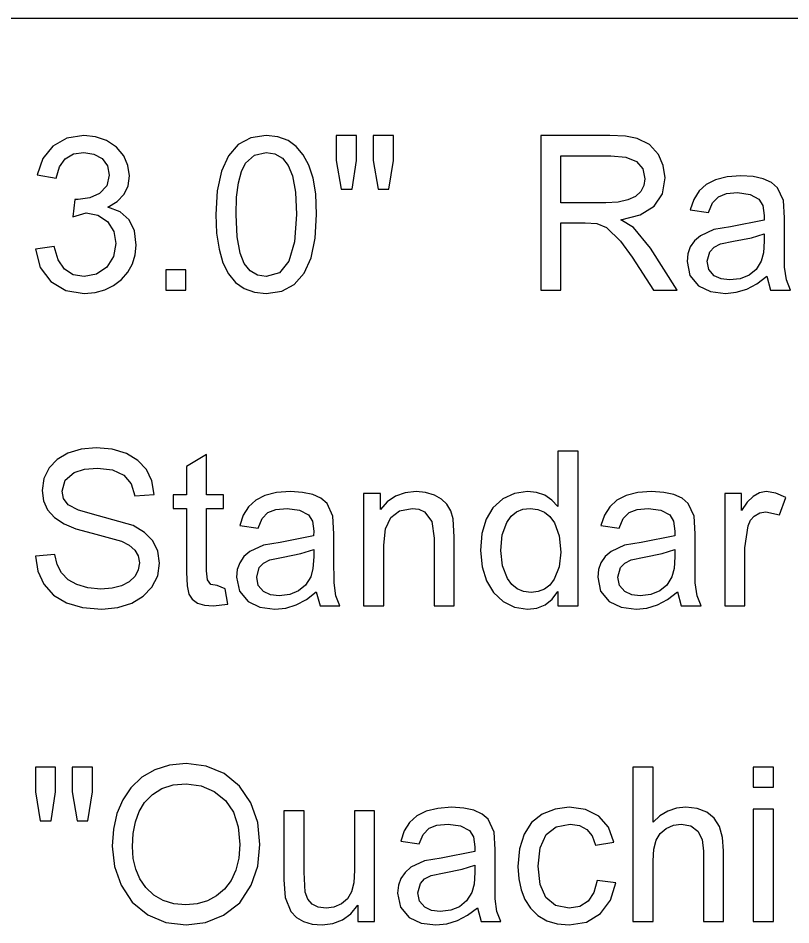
# Model space of a CAD drawing. Extents: x 1001568 to 1002149, y 1840825 to 1841423.
# Drawn here: x 1001935.686 to 1001937.318, y 1841176.555 to 1841178.469 of the extents above; entities that cross this region are included whole.
import ezdxf

# ---------------------------------------------------------------- set-up
doc = ezdxf.new("R2010")
doc.units = 0
doc.layers.add('R_No Plot', color=7, linetype='Continuous')
doc.layers.add('SIGNS', color=7, linetype='Continuous')

msp = doc.modelspace()

# ---------------------------------------------------------------- linework, layer by layer
at = {"layer": 'R_No Plot'}
msp.add_line((1001886.4111, 1841178.4691), (1001982.1327, 1841178.4691), dxfattribs=at)
at = {"layer": 'SIGNS'}
for points in [[(1001935.7228, 1841177.9812), (1001935.7331, 1841177.9428), (1001935.7555, 1841177.9131), (1001935.7872, 1841177.8942), (1001935.8261, 1841177.8878), (1001935.8488, 1841177.8898), (1001935.8695, 1841177.8953), (1001935.888, 1841177.9045), (1001935.9046, 1841177.9175), (1001935.9181, 1841177.933), (1001935.9278, 1841177.9503), (1001935.9336, 1841177.9693), (1001935.9355, 1841177.99), (1001935.9318, 1841178.0197), (1001935.9206, 1841178.0431), (1001935.902, 1841178.0598), (1001935.8759, 1841178.0703), (1001935.8958, 1841178.0821), (1001935.91, 1841178.0972), (1001935.9185, 1841178.1151), (1001935.9214, 1841178.1364), (1001935.9183, 1841178.158), (1001935.9093, 1841178.1784), (1001935.8939, 1841178.1966), (1001935.873, 1841178.2105), (1001935.85, 1841178.2186), (1001935.8254, 1841178.2211), (1001935.7891, 1841178.2154), (1001935.7598, 1841178.1989), (1001935.7385, 1841178.1727), (1001935.7268, 1841178.1385), (1001935.7668, 1841178.1315), (1001935.7739, 1841178.1553), (1001935.7861, 1841178.1723), (1001935.8033, 1841178.1824), (1001935.8255, 1841178.1857), (1001935.8466, 1841178.1822), (1001935.8639, 1841178.1724), (1001935.8752, 1841178.1571), (1001935.8788, 1841178.1377), (1001935.8735, 1841178.1153), (1001935.8583, 1841178.0988), (1001935.8379, 1841178.0895), (1001935.8129, 1841178.0864), (1001935.8065, 1841178.0864), (1001935.802, 1841178.0498), (1001935.83, 1841178.058), (1001935.8549, 1841178.0534), (1001935.8752, 1841178.0396), (1001935.8886, 1841178.0188), (1001935.893, 1841177.9931), (1001935.888, 1841177.9658), (1001935.8737, 1841177.9433), (1001935.8522, 1841177.9282), (1001935.8262, 1841177.9233), (1001935.8029, 1841177.9273), (1001935.7846, 1841177.9392), (1001935.7711, 1841177.959), (1001935.7627, 1841177.9866)], [(1001936.3686, 1841178.1077), (1001936.3914, 1841178.1077), (1001936.4007, 1841178.1686), (1001936.4007, 1841178.2211), (1001936.3582, 1841178.2211), (1001936.3582, 1841178.1686)], [(1001936.4464, 1841178.1077), (1001936.4688, 1841178.1077), (1001936.4787, 1841178.1686), (1001936.4787, 1841178.2211), (1001936.4362, 1841178.2211), (1001936.4362, 1841178.1686)], [(1001935.9983, 1841177.8949), (1001936.0408, 1841177.8949), (1001936.0408, 1841177.9374), (1001935.9983, 1841177.9374)], [(1001935.7228, 1841177.3333), (1001935.7279, 1841177.3013), (1001935.7408, 1841177.2737), (1001935.7611, 1841177.2506), (1001935.7884, 1841177.2342), (1001935.8224, 1841177.2244), (1001935.8633, 1841177.2212), (1001935.897, 1841177.2243), (1001935.9267, 1841177.2338), (1001935.9505, 1841177.2483), (1001935.969, 1841177.2677), (1001935.9812, 1841177.2917), (1001935.9852, 1841177.3183), (1001935.9816, 1841177.3435), (1001935.971, 1841177.3652), (1001935.9536, 1841177.3832), (1001935.9296, 1841177.3977), (1001935.8561, 1841177.4181), (1001935.814, 1841177.4302), (1001935.7922, 1841177.4416), (1001935.7825, 1841177.4545), (1001935.7795, 1841177.4702), (1001935.786, 1841177.4933), (1001935.8051, 1841177.5095), (1001935.8269, 1841177.5167), (1001935.8538, 1841177.519), (1001935.8856, 1841177.5151), (1001935.9094, 1841177.5042), (1001935.925, 1841177.4858), (1001935.9325, 1841177.4602), (1001935.9735, 1841177.4633), (1001935.9687, 1841177.4921), (1001935.9574, 1841177.5163), (1001935.9395, 1841177.5353), (1001935.915, 1841177.5497), (1001935.8848, 1841177.5587), (1001935.8514, 1841177.5616), (1001935.8197, 1841177.5587), (1001935.7917, 1841177.5505), (1001935.7692, 1841177.5375), (1001935.752, 1841177.5196), (1001935.7408, 1841177.4971), (1001935.737, 1841177.4719), (1001935.7399, 1841177.45), (1001935.7485, 1841177.4309), (1001935.7629, 1841177.4146), (1001935.7833, 1841177.4011), (1001935.8086, 1841177.3907), (1001935.8431, 1841177.3814), (1001935.9044, 1841177.3649), (1001935.9211, 1841177.3564), (1001935.933, 1841177.346), (1001935.9402, 1841177.3335), (1001935.9427, 1841177.319), (1001935.9402, 1841177.3043), (1001935.9332, 1841177.291), (1001935.9209, 1841177.2789), (1001935.9049, 1841177.2703), (1001935.8848, 1841177.2652), (1001935.861, 1841177.2637), (1001935.8339, 1841177.2661), (1001935.8105, 1841177.273), (1001935.7921, 1841177.2834), (1001935.7781, 1841177.2976), (1001935.7687, 1841177.3155), (1001935.7638, 1841177.3369)], [(1001936.1234, 1841177.2641), (1001936.1064, 1841177.2708), (1001936.093, 1841177.2735), (1001936.0865, 1841177.2833), (1001936.0844, 1841177.302), (1001936.0844, 1841177.4339), (1001936.1198, 1841177.4339), (1001936.1198, 1841177.4623), (1001936.0844, 1841177.4623), (1001936.0844, 1841177.5474), (1001936.0418, 1841177.5226), (1001936.0418, 1841177.4623), (1001936.0135, 1841177.4623), (1001936.0135, 1841177.4339), (1001936.0418, 1841177.4339), (1001936.0418, 1841177.2996), (1001936.0431, 1841177.2701), (1001936.0468, 1841177.2528), (1001936.054, 1841177.2419), (1001936.0651, 1841177.2341), (1001936.0798, 1841177.2296), (1001936.0983, 1841177.2283), (1001936.129, 1841177.2316)], [(1001936.4159, 1841177.2283), (1001936.4585, 1841177.2283), (1001936.4585, 1841177.3566), (1001936.4621, 1841177.3904), (1001936.4733, 1841177.4145), (1001936.4919, 1841177.429), (1001936.5181, 1841177.4339), (1001936.5323, 1841177.432), (1001936.5446, 1841177.4266), (1001936.5598, 1841177.4061), (1001936.5649, 1841177.3711), (1001936.5649, 1841177.2283), (1001936.6074, 1841177.2283), (1001936.6074, 1841177.3732), (1001936.6052, 1841177.4121), (1001936.5999, 1841177.4286), (1001936.5916, 1841177.4425), (1001936.5802, 1841177.4534), (1001936.5658, 1841177.4616), (1001936.5467, 1841177.4674), (1001936.5266, 1841177.4694), (1001936.5035, 1841177.4668), (1001936.4832, 1841177.4597), (1001936.4658, 1841177.4479), (1001936.4514, 1841177.4316), (1001936.4514, 1841177.4653), (1001936.4159, 1841177.4653)], [(1001937.1785, 1841177.2283), (1001937.221, 1841177.2283), (1001937.221, 1841177.3509), (1001937.2276, 1841177.3972), (1001937.2329, 1841177.4089), (1001937.2408, 1841177.4178), (1001937.2525, 1841177.4245), (1001937.2651, 1841177.4268), (1001937.2937, 1841177.4204), (1001937.3073, 1841177.4567), (1001937.2861, 1841177.4662), (1001937.2657, 1841177.4694), (1001937.2515, 1841177.4668), (1001937.2382, 1841177.4593), (1001937.2256, 1841177.4468), (1001937.2139, 1841177.4294), (1001937.2139, 1841177.4653), (1001937.1785, 1841177.4653)], [(1001935.7332, 1841176.7743), (1001935.756, 1841176.7743), (1001935.7653, 1841176.8353), (1001935.7653, 1841176.8878), (1001935.7228, 1841176.8878), (1001935.7228, 1841176.8353)], [(1001935.811, 1841176.7743), (1001935.8334, 1841176.7743), (1001935.8433, 1841176.8353), (1001935.8433, 1841176.8878), (1001935.8008, 1841176.8878), (1001935.8008, 1841176.8353)], [(1001936.9845, 1841176.5616), (1001937.0271, 1841176.5616), (1001937.0271, 1841176.6899), (1001937.0286, 1841176.7146), (1001937.0335, 1841176.7333), (1001937.0419, 1841176.7473), (1001937.0547, 1841176.7582), (1001937.0699, 1841176.765), (1001937.0863, 1841176.7672), (1001937.1069, 1841176.7635), (1001937.1216, 1841176.7527), (1001937.1305, 1841176.735), (1001937.1335, 1841176.7103), (1001937.1335, 1841176.5616), (1001937.176, 1841176.5616), (1001937.176, 1841176.711), (1001937.1738, 1841176.7393), (1001937.1672, 1841176.7624), (1001937.1561, 1841176.78), (1001937.1408, 1841176.7923), (1001937.1198, 1841176.8002), (1001937.0962, 1841176.8027), (1001937.0762, 1841176.8006), (1001937.058, 1841176.7947), (1001937.0416, 1841176.7849), (1001937.0271, 1841176.7714), (1001937.0271, 1841176.8878), (1001936.9845, 1841176.8878)], [(1001937.2387, 1841176.8452), (1001937.2813, 1841176.8452), (1001937.2813, 1841176.8878), (1001937.2387, 1841176.8878)], [(1001936.4036, 1841176.5616), (1001936.4391, 1841176.5616), (1001936.4391, 1841176.7956), (1001936.3966, 1841176.7956), (1001936.3966, 1841176.67), (1001936.3949, 1841176.6433), (1001936.3901, 1841176.624), (1001936.3816, 1841176.6096), (1001936.3689, 1841176.5988), (1001936.3532, 1841176.592), (1001936.3367, 1841176.59), (1001936.3202, 1841176.5922), (1001936.3074, 1841176.5985), (1001936.2981, 1841176.6089), (1001936.2925, 1841176.6235), (1001936.2902, 1841176.6655), (1001936.2902, 1841176.7956), (1001936.2476, 1841176.7956), (1001936.2476, 1841176.6496), (1001936.2501, 1841176.6122), (1001936.2624, 1841176.5824), (1001936.2741, 1841176.5701), (1001936.2892, 1841176.5615), (1001936.3073, 1841176.5562), (1001936.3285, 1841176.5545), (1001936.351, 1841176.5571), (1001936.3711, 1841176.5649), (1001936.3886, 1841176.578), (1001936.4036, 1841176.5964)], [(1001936.9091, 1841176.6483), (1001936.9022, 1841176.6226), (1001936.89, 1841176.6044), (1001936.8726, 1841176.5934), (1001936.85, 1841176.59), (1001936.8213, 1841176.5956), (1001936.8008, 1841176.6123), (1001936.7885, 1841176.64), (1001936.7844, 1841176.6788), (1001936.7886, 1841176.7174), (1001936.8014, 1841176.7451), (1001936.8225, 1841176.7617), (1001936.8522, 1841176.7672), (1001936.8715, 1841176.7645), (1001936.887, 1841176.7562), (1001936.8983, 1841176.7423), (1001936.9057, 1841176.7229), (1001936.9445, 1841176.7289), (1001936.9329, 1841176.7606), (1001936.9125, 1841176.7839), (1001936.8843, 1841176.798), (1001936.8499, 1841176.8027), (1001936.8204, 1841176.7989), (1001936.7931, 1841176.7882), (1001936.7706, 1841176.7706), (1001936.7546, 1841176.7463), (1001936.7449, 1841176.7153), (1001936.7418, 1841176.6777), (1001936.7434, 1841176.6517), (1001936.7484, 1841176.6284), (1001936.7565, 1841176.6078), (1001936.768, 1841176.59), (1001936.7836, 1841176.5744), (1001936.8024, 1841176.5633), (1001936.8244, 1841176.5568), (1001936.8497, 1841176.5545), (1001936.8862, 1841176.5605), (1001936.9161, 1841176.5788), (1001936.9371, 1841176.6067), (1001936.9483, 1841176.6431)], [(1001937.2387, 1841176.5616), (1001937.2813, 1841176.5616), (1001937.2813, 1841176.7986), (1001937.2387, 1841176.7986)]]:
    msp.add_lwpolyline(points, close=True, dxfattribs=at)
for points in [[(1001936.104, 1841178.0544), (1001936.1056, 1841178.0151), (1001936.1106, 1841177.9812), (1001936.1189, 1841177.9525), (1001936.1307, 1841177.9291), (1001936.1455, 1841177.9109), (1001936.1638, 1841177.898), (1001936.1854, 1841177.8903), (1001936.2104, 1841177.8878), (1001936.243, 1841177.8927), (1001936.2695, 1841177.907), (1001936.2902, 1841177.9306), (1001936.3049, 1841177.963), (1001936.3138, 1841178.0043), (1001936.3167, 1841178.0544), (1001936.3149, 1841178.098), (1001936.3094, 1841178.1314), (1001936.3001, 1841178.1584), (1001936.2882, 1841178.1807), (1001936.2736, 1841178.198), (1001936.2565, 1841178.2105), (1001936.2346, 1841178.2186), (1001936.2104, 1841178.2211), (1001936.1775, 1841178.2162), (1001936.1512, 1841178.202), (1001936.1305, 1841178.1782), (1001936.1157, 1841178.1457), (1001936.1069, 1841178.1044), (1001936.104, 1841178.0544)], [(1001936.7899, 1841177.8949), (1001936.8324, 1841177.8949), (1001936.8324, 1841178.0367), (1001936.8838, 1841178.0367), (1001936.9084, 1841178.0353), (1001936.9286, 1841178.0272), (1001936.9584, 1841177.9982), (1001936.9832, 1841177.9647), (1001937.0278, 1841177.8949), (1001937.0782, 1841177.8949), (1001937.0214, 1841177.9837), (1001936.9855, 1841178.0271), (1001936.9593, 1841178.0433), (1001937.0001, 1841178.0537), (1001937.0293, 1841178.072), (1001937.0466, 1841178.0981), (1001937.0523, 1841178.1322), (1001937.0487, 1841178.158), (1001937.0387, 1841178.1813), (1001937.0197, 1841178.2022), (1001936.9934, 1841178.2152), (1001936.9688, 1841178.2196), (1001936.9354, 1841178.2211), (1001936.7899, 1841178.2211), (1001936.7899, 1841177.8949)], [(1001936.1465, 1841178.0545), (1001936.1477, 1841178.0909), (1001936.1515, 1841178.1212), (1001936.1578, 1841178.145), (1001936.1668, 1841178.1627), (1001936.1855, 1841178.18), (1001936.2099, 1841178.1857), (1001936.2286, 1841178.1825), (1001936.2443, 1841178.1732), (1001936.2566, 1841178.1577), (1001936.2657, 1841178.1363), (1001936.272, 1841178.1016), (1001936.2742, 1841178.0545), (1001936.2702, 1841177.9969), (1001936.2582, 1841177.9558), (1001936.2383, 1841177.9313), (1001936.2104, 1841177.9233), (1001936.1915, 1841177.9264), (1001936.1761, 1841177.9357), (1001936.1638, 1841177.9511), (1001936.1551, 1841177.9727), (1001936.1486, 1841178.0072), (1001936.1465, 1841178.0545)], [(1001936.8324, 1841178.0793), (1001936.8324, 1841178.1786), (1001936.9382, 1841178.1786), (1001936.9694, 1841178.1755), (1001936.9918, 1841178.1664), (1001937.0052, 1841178.1511), (1001937.0097, 1841178.1298), (1001937.0075, 1841178.1158), (1001937.0009, 1841178.1028), (1001936.9899, 1841178.0925), (1001936.974, 1841178.0852), (1001936.9532, 1841178.0808), (1001936.9275, 1841178.0793), (1001936.8324, 1841178.0793)], [(1001937.267, 1841177.9241), (1001937.275, 1841177.8949), (1001937.317, 1841177.8949), (1001937.3086, 1841177.9163), (1001937.3046, 1841177.9431), (1001937.3044, 1841177.9938), (1001937.3044, 1841178.0471), (1001937.3024, 1841178.0839), (1001937.2898, 1841178.111), (1001937.277, 1841178.122), (1001937.2598, 1841178.1298), (1001937.2383, 1841178.1345), (1001937.2126, 1841178.1361), (1001937.1833, 1841178.1338), (1001937.1587, 1841178.1277), (1001937.1394, 1841178.1179), (1001937.1241, 1841178.1041), (1001937.1128, 1841178.0862), (1001937.1056, 1841178.0642), (1001937.1443, 1841178.0589), (1001937.1528, 1841178.079), (1001937.165, 1841178.0919), (1001937.1818, 1841178.0985), (1001937.2054, 1841178.1006), (1001937.2318, 1841178.097), (1001937.2506, 1841178.0871), (1001937.2589, 1841178.0734), (1001937.2618, 1841178.0527), (1001937.2616, 1841178.0424), (1001937.1908, 1841178.0287), (1001937.1555, 1841178.0227), (1001937.127, 1841178.0096), (1001937.1144, 1841177.9986), (1001937.1056, 1841177.986), (1001937.1002, 1841177.9714), (1001937.0987, 1841177.9551), (1001937.1049, 1841177.9255), (1001937.123, 1841177.9038), (1001937.1481, 1841177.8918), (1001937.1797, 1841177.8878), (1001937.2026, 1841177.8902), (1001937.2249, 1841177.897), (1001937.2463, 1841177.9083), (1001937.267, 1841177.9241)], [(1001937.2618, 1841178.0138), (1001937.2618, 1841177.9983), (1001937.2601, 1841177.9737), (1001937.2554, 1841177.9561), (1001937.2444, 1841177.9386), (1001937.2297, 1841177.9261), (1001937.2109, 1841177.9186), (1001937.1884, 1841177.9162), (1001937.1705, 1841177.9184), (1001937.156, 1841177.925), (1001937.1448, 1841177.938), (1001937.1412, 1841177.9556), (1001937.1468, 1841177.9756), (1001937.1558, 1841177.9852), (1001937.1693, 1841177.9922), (1001937.197, 1841177.9979), (1001937.2347, 1841178.0052), (1001937.2618, 1841178.0138)], [(1001936.8261, 1841177.2283), (1001936.8687, 1841177.2283), (1001936.8687, 1841177.5545), (1001936.8261, 1841177.5545), (1001936.8261, 1841177.438), (1001936.8133, 1841177.4516), (1001936.7983, 1841177.4615), (1001936.781, 1841177.4674), (1001936.7618, 1841177.4694), (1001936.7342, 1841177.4655), (1001936.7097, 1841177.454), (1001936.689, 1841177.4353), (1001936.6744, 1841177.4109), (1001936.6657, 1841177.3807), (1001936.663, 1841177.345), (1001936.6662, 1841177.3104), (1001936.6754, 1841177.2807), (1001936.6903, 1841177.2562), (1001936.7104, 1841177.2375), (1001936.7348, 1841177.2251), (1001936.7619, 1841177.2212), (1001936.7818, 1841177.2235), (1001936.7992, 1841177.2305), (1001936.814, 1841177.242), (1001936.8261, 1841177.2582), (1001936.8261, 1841177.2283)], [(1001936.3159, 1841177.2575), (1001936.3239, 1841177.2283), (1001936.3658, 1841177.2283), (1001936.3574, 1841177.2496), (1001936.3534, 1841177.2764), (1001936.3532, 1841177.3271), (1001936.3532, 1841177.3804), (1001936.3512, 1841177.4172), (1001936.3387, 1841177.4443), (1001936.3258, 1841177.4553), (1001936.3087, 1841177.4632), (1001936.2872, 1841177.4678), (1001936.2615, 1841177.4694), (1001936.2322, 1841177.4672), (1001936.2076, 1841177.461), (1001936.1882, 1841177.4512), (1001936.1729, 1841177.4374), (1001936.1616, 1841177.4195), (1001936.1544, 1841177.3976), (1001936.1932, 1841177.3922), (1001936.2016, 1841177.4123), (1001936.2139, 1841177.4253), (1001936.2307, 1841177.4318), (1001936.2543, 1841177.4339), (1001936.2806, 1841177.4304), (1001936.2995, 1841177.4204), (1001936.3078, 1841177.4068), (1001936.3107, 1841177.3861), (1001936.3104, 1841177.3757), (1001936.2396, 1841177.362), (1001936.2044, 1841177.356), (1001936.1758, 1841177.3429), (1001936.1633, 1841177.332), (1001936.1544, 1841177.3193), (1001936.1491, 1841177.3047), (1001936.1475, 1841177.2884), (1001936.1538, 1841177.2588), (1001936.1719, 1841177.2371), (1001936.197, 1841177.2251), (1001936.2286, 1841177.2212), (1001936.2515, 1841177.2235), (1001936.2738, 1841177.2303), (1001936.2952, 1841177.2416), (1001936.3159, 1841177.2575)], [(1001937.0785, 1841177.2575), (1001937.0864, 1841177.2283), (1001937.1284, 1841177.2283), (1001937.12, 1841177.2496), (1001937.116, 1841177.2764), (1001937.1158, 1841177.3271), (1001937.1158, 1841177.3804), (1001937.1138, 1841177.4172), (1001937.1013, 1841177.4443), (1001937.0884, 1841177.4553), (1001937.0712, 1841177.4632), (1001937.0498, 1841177.4678), (1001937.024, 1841177.4694), (1001936.9948, 1841177.4672), (1001936.9702, 1841177.461), (1001936.9508, 1841177.4512), (1001936.9355, 1841177.4374), (1001936.9242, 1841177.4195), (1001936.917, 1841177.3976), (1001936.9558, 1841177.3922), (1001936.9642, 1841177.4123), (1001936.9765, 1841177.4253), (1001936.9932, 1841177.4318), (1001937.0168, 1841177.4339), (1001937.0432, 1841177.4304), (1001937.0621, 1841177.4204), (1001937.0704, 1841177.4068), (1001937.0732, 1841177.3861), (1001937.073, 1841177.3757), (1001937.0022, 1841177.362), (1001936.967, 1841177.356), (1001936.9384, 1841177.3429), (1001936.9259, 1841177.332), (1001936.917, 1841177.3193), (1001936.9117, 1841177.3047), (1001936.9101, 1841177.2884), (1001936.9163, 1841177.2588), (1001936.9345, 1841177.2371), (1001936.9596, 1841177.2251), (1001936.9911, 1841177.2212), (1001937.0141, 1841177.2235), (1001937.0363, 1841177.2303), (1001937.0577, 1841177.2416), (1001937.0785, 1841177.2575)], [(1001936.7056, 1841177.3452), (1001936.7087, 1841177.3781), (1001936.7182, 1841177.4044), (1001936.7272, 1841177.4173), (1001936.7385, 1841177.4265), (1001936.752, 1841177.432), (1001936.7677, 1841177.4339), (1001936.7837, 1841177.4319), (1001936.7976, 1841177.4261), (1001936.8094, 1841177.4165), (1001936.8189, 1841177.4032), (1001936.8287, 1841177.3757), (1001936.832, 1841177.3418), (1001936.8286, 1841177.3104), (1001936.8185, 1841177.2845), (1001936.8091, 1841177.2721), (1001936.7979, 1841177.2635), (1001936.7846, 1841177.2582), (1001936.7694, 1841177.2566), (1001936.7538, 1841177.2585), (1001936.7404, 1841177.264), (1001936.729, 1841177.2732), (1001936.7195, 1841177.2861), (1001936.709, 1841177.3128), (1001936.7056, 1841177.3452)], [(1001936.3107, 1841177.3472), (1001936.3107, 1841177.3316), (1001936.309, 1841177.307), (1001936.3042, 1841177.2894), (1001936.2933, 1841177.2719), (1001936.2785, 1841177.2595), (1001936.2598, 1841177.2519), (1001936.2373, 1841177.2495), (1001936.2194, 1841177.2517), (1001936.2048, 1841177.2584), (1001936.1936, 1841177.2714), (1001936.1901, 1841177.289), (1001936.1956, 1841177.3089), (1001936.2046, 1841177.3186), (1001936.2181, 1841177.3256), (1001936.2459, 1841177.3312), (1001936.2836, 1841177.3385), (1001936.3107, 1841177.3472)], [(1001937.0732, 1841177.3472), (1001937.0732, 1841177.3316), (1001937.0716, 1841177.307), (1001937.0668, 1841177.2894), (1001937.0558, 1841177.2719), (1001937.0411, 1841177.2595), (1001937.0224, 1841177.2519), (1001936.9999, 1841177.2495), (1001936.9819, 1841177.2517), (1001936.9674, 1841177.2584), (1001936.9562, 1841177.2714), (1001936.9527, 1841177.289), (1001936.9582, 1841177.3089), (1001936.9672, 1841177.3186), (1001936.9807, 1841177.3256), (1001937.0084, 1841177.3312), (1001937.0462, 1841177.3385), (1001937.0732, 1841177.3472)], [(1001935.885, 1841176.7204), (1001935.8897, 1841176.6779), (1001935.9038, 1841176.6381), (1001935.9275, 1841176.6024), (1001935.96, 1841176.576), (1001935.9983, 1841176.5598), (1001936.0411, 1841176.5545), (1001936.0822, 1841176.5595), (1001936.1203, 1841176.5747), (1001936.1542, 1841176.6011), (1001936.1788, 1841176.6381), (1001936.1924, 1841176.6787), (1001936.1971, 1841176.7242), (1001936.1922, 1841176.7709), (1001936.1779, 1841176.8124), (1001936.1541, 1841176.8475), (1001936.1218, 1841176.8738), (1001936.0837, 1841176.8896), (1001936.0413, 1841176.8949), (1001936.006, 1841176.8917), (1001935.9749, 1841176.8822), (1001935.9478, 1841176.8663), (1001935.9247, 1841176.8441), (1001935.9073, 1841176.8184), (1001935.8949, 1841176.7894), (1001935.8875, 1841176.7566), (1001935.885, 1841176.7204)], [(1001935.9276, 1841176.7199), (1001935.9291, 1841176.7474), (1001935.934, 1841176.7721), (1001935.942, 1841176.7937), (1001935.9534, 1841176.8127), (1001935.97, 1841176.8301), (1001935.9902, 1841176.8425), (1001936.014, 1841176.8499), (1001936.0415, 1841176.8524), (1001936.0726, 1841176.8483), (1001936.1007, 1841176.8364), (1001936.1241, 1841176.8172), (1001936.141, 1841176.7922), (1001936.1511, 1841176.7613), (1001936.1545, 1841176.7245), (1001936.1523, 1841176.6955), (1001936.1463, 1841176.6703), (1001936.1364, 1841176.6485), (1001936.1224, 1841176.6302), (1001936.1053, 1841176.6155), (1001936.0861, 1841176.6053), (1001936.0645, 1841176.599), (1001936.0408, 1841176.597), (1001936.0153, 1841176.5992), (1001935.9928, 1841176.6061), (1001935.973, 1841176.6175), (1001935.9562, 1841176.6337), (1001935.9435, 1841176.6516), (1001935.9347, 1841176.6719), (1001935.9294, 1841176.6947), (1001935.9276, 1841176.7199)], [(1001936.656, 1841176.5908), (1001936.6639, 1841176.5616), (1001936.7059, 1841176.5616), (1001936.6975, 1841176.583), (1001936.6935, 1841176.6098), (1001936.6933, 1841176.6604), (1001936.6933, 1841176.7137), (1001936.6913, 1841176.7505), (1001936.6788, 1841176.7777), (1001936.6659, 1841176.7886), (1001936.6488, 1841176.7965), (1001936.6273, 1841176.8011), (1001936.6016, 1841176.8027), (1001936.5723, 1841176.8005), (1001936.5477, 1841176.7944), (1001936.5283, 1841176.7845), (1001936.513, 1841176.7708), (1001936.5017, 1841176.7528), (1001936.4945, 1841176.7309), (1001936.5333, 1841176.7256), (1001936.5417, 1841176.7456), (1001936.554, 1841176.7586), (1001936.5708, 1841176.7651), (1001936.5944, 1841176.7672), (1001936.6207, 1841176.7637), (1001936.6396, 1841176.7537), (1001936.6479, 1841176.7401), (1001936.6508, 1841176.7194), (1001936.6505, 1841176.7091), (1001936.5797, 1841176.6953), (1001936.5445, 1841176.6894), (1001936.5159, 1841176.6763), (1001936.5034, 1841176.6653), (1001936.4945, 1841176.6527), (1001936.4892, 1841176.6381), (1001936.4876, 1841176.6217), (1001936.4939, 1841176.5922), (1001936.512, 1841176.5704), (1001936.5371, 1841176.5584), (1001936.5686, 1841176.5545), (1001936.5916, 1841176.5568), (1001936.6139, 1841176.5637), (1001936.6353, 1841176.575), (1001936.656, 1841176.5908)], [(1001936.6508, 1841176.6805), (1001936.6508, 1841176.6649), (1001936.6491, 1841176.6404), (1001936.6443, 1841176.6228), (1001936.6333, 1841176.6053), (1001936.6186, 1841176.5928), (1001936.5999, 1841176.5853), (1001936.5774, 1841176.5828), (1001936.5594, 1841176.5851), (1001936.5449, 1841176.5917), (1001936.5337, 1841176.6047), (1001936.5302, 1841176.6223), (1001936.5357, 1841176.6422), (1001936.5447, 1841176.6519), (1001936.5582, 1841176.6589), (1001936.5859, 1841176.6645), (1001936.6237, 1841176.6718), (1001936.6508, 1841176.6805)]]:
    msp.add_lwpolyline(points, dxfattribs=at)

doc.saveas('drawing.dxf')
